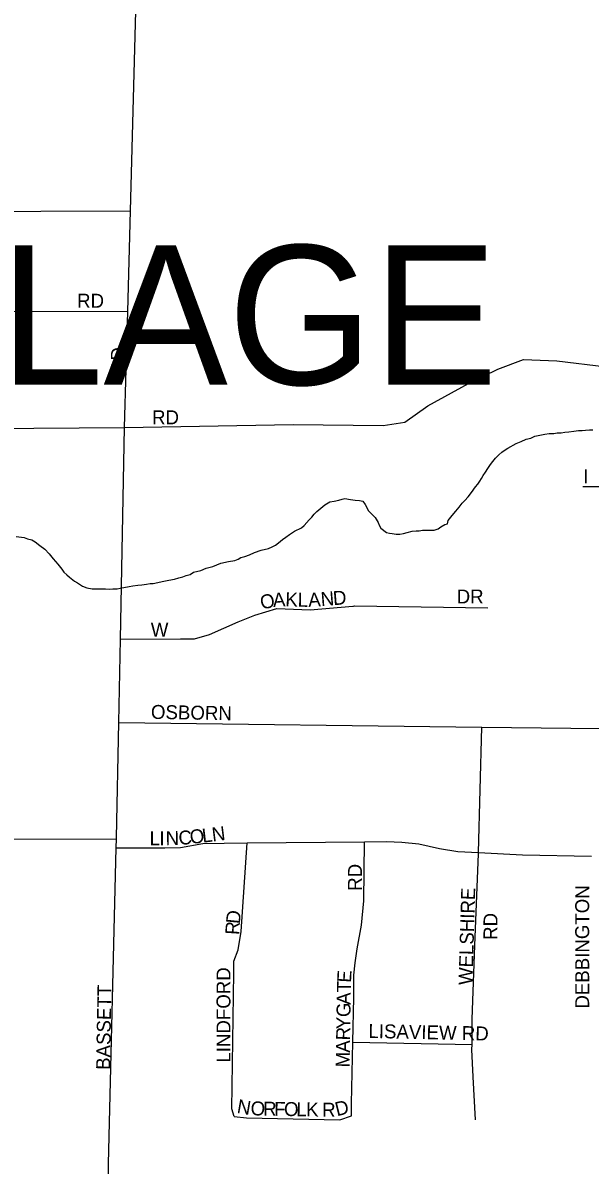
# Model space of a CAD drawing. Extents: x 2010165 to 2382125, y 1060529 to 1407316.
# Drawn here: x 2118880 to 2120912, y 1267507 to 1271602 of the extents above; entities that cross this region are included whole.
import ezdxf

# ---------------------------------------------------------------- set-up
doc = ezdxf.new("R2010")
doc.units = 0
for name, color, linetype in [('GM_X_City_Street', 7, 'Continuous'), ('GM_X_City_Street_Text', 7, 'Continuous'), ('GM_X_Corporation_Text', 7, 'Continuous'), ('GM_X_Minor_River', 7, 'Continuous')]:
    doc.layers.add(name, color=color, linetype=linetype)

msp = doc.modelspace()

# ---------------------------------------------------------------- linework, layer by layer
at = {"layer": 'GM_X_City_Street'}
for points in [[(2119186.9, 1267419.2), (2119186.2, 1267511.9), (2119214.4, 1268644.7), (2119215.2, 1268676.8), (2119215.3, 1268680.2), (2119222.9, 1269093.1), (2119228.9, 1269392.6), (2119244.1, 1270151.1), (2119255.1, 1270567.1), (2119264.7, 1270928), (2119285, 1271690.1), (2119285.8, 1271720), (2119298.5, 1272199), (2119322, 1273084.8)], [(2116984.6, 1270905.5), (2117036.6, 1270903.2), (2117394.9, 1270904.2), (2117617.2, 1270904.9), (2117683.2, 1270902.6), (2117719.3, 1270908.4), (2117763.4, 1270918.3), (2117815.5, 1270928.1), (2117977.6, 1270923.4), (2119264.7, 1270928)], [(2117803.9, 1270573.3), (2117963.9, 1270571), (2118000.1, 1270570.5), (2119255.1, 1270567.1)], [(2116516.9, 1270152.2), (2117561.4, 1270145.3), (2117946.1, 1270144.6), (2118170.3, 1270144.2), (2118269.7, 1270144.1), (2119244.1, 1270151.1), (2119848.3, 1270161.8), (2120170.4, 1270158.2), (2120248.4, 1270170.3), (2120330.4, 1270228.5), (2120476.4, 1270308.7), (2120580.4, 1270361), (2120672.5, 1270395.1), (2120792, 1270390.5), (2120970.6, 1270369.4)], [(2120885.5, 1269940.2), (2121063.6, 1269940.1), (2121241.7, 1269929.6), (2121367.3, 1269898.2), (2121493, 1269803.9), (2121504.7, 1269796.2), (2121684.6, 1269678.4)], [(2119228.9, 1269392.6), (2119444.1, 1269393.7), (2119494.2, 1269393.5), (2119548.3, 1269409.3), (2119650.6, 1269455), (2119710.8, 1269478.8), (2119789, 1269502.5), (2119909.1, 1269498), (2120062, 1269510.9), (2120064.3, 1269511.1)], [(2120064.3, 1269511.1), (2120067.3, 1269511.4), (2120545.7, 1269505.4)], [(2119222.9, 1269093.1), (2120523.7, 1269077), (2120842.1, 1269073.1), (2121678.3, 1269067.8), (2122253.4, 1269064.2), (2122918, 1269060), (2123540.6, 1269056.1), (2123654.7, 1269055.4), (2124109.1, 1269053.5), (2124157.2, 1269053.3), (2124271.3, 1269056.8), (2124558.8, 1269064.7), (2124589.6, 1269065.5), (2125090.2, 1269085.5), (2125220.4, 1269093), (2125228.4, 1269093), (2125340.5, 1269092.5), (2126423.4, 1269090.4)], [(2120501.3, 1267669.1), (2120492, 1267823.5), (2120488.4, 1267921.7), (2120488.5, 1267939.8), (2120489, 1268030), (2120498.2, 1268294.6), (2120511.7, 1268623.4), (2120511.8, 1268627.5), (2120523.7, 1269077)], [(2116492.2, 1268687.3), (2117372.8, 1268672.4), (2117454.5, 1268672.6), (2118363.7, 1268674.8), (2118752.2, 1268675.7), (2119215.2, 1268676.8)], [(2119214.4, 1268644.7), (2119388.7, 1268644.1), (2119444.7, 1268645.8), (2119524.9, 1268659.5), (2119600.9, 1268661.2), (2119682.9, 1268662), (2120103.4, 1268666.1), (2120181.6, 1268666.9), (2120237.6, 1268664.6), (2120297.6, 1268658.4), (2120371.6, 1268642), (2120437.7, 1268631.7), (2120511.8, 1268627.5), (2120669.8, 1268618.7), (2120916.1, 1268614.1)], [(2119636.5, 1267680.7), (2119628.6, 1267708.8), (2119634.9, 1268196), (2119635.1, 1268238), (2119651.3, 1268278.1), (2119661.6, 1268344.2), (2119682.9, 1268662)], [(2120056.9, 1267683), (2120057.1, 1267727.1), (2120061.6, 1267947.7), (2120064.9, 1268108), (2120065.2, 1268188.2), (2120069.5, 1268232.2), (2120077.7, 1268282.3), (2120092.1, 1268366.5), (2120100.5, 1268454.6), (2120103.4, 1268666.1)], [(2120061.6, 1267947.7), (2120488.5, 1267939.8)], [(2119636.5, 1267680.7), (2119680.6, 1267676.5), (2120014.9, 1267669.1), (2120056.9, 1267683)]]:
    msp.add_lwpolyline(points, dxfattribs=at)
at = {"layer": 'GM_X_Minor_River'}
for points in [[(2120616.7, 1270077.3), (2120646.8, 1270093.5), (2120664.8, 1270101.6), (2120682.8, 1270109.7), (2120698.9, 1270113.7), (2120712.9, 1270119.8), (2120730.9, 1270123.8), (2120749, 1270127.9), (2120765, 1270130), (2120781.1, 1270130), (2120793.1, 1270132.1), (2120807.2, 1270132.1), (2120821.2, 1270134.2), (2120835.2, 1270136.2), (2120853.3, 1270138.3), (2120869.3, 1270140.3), (2120883.4, 1270140.4), (2120895.4, 1270142.4), (2120909.5, 1270142.5), (2120921.5, 1270142.5)], [(2119227.8, 1269575.3), (2119241.9, 1269577.4), (2119259.9, 1269581.4), (2119273.9, 1269583.5), (2119292, 1269585.6), (2119306, 1269587.6), (2119322.1, 1269589.7), (2119336.1, 1269591.7), (2119346.2, 1269591.7), (2119384.3, 1269599.9), (2119402.3, 1269604), (2119422.4, 1269608), (2119438.4, 1269612.1), (2119452.4, 1269616.2), (2119464.5, 1269620.2), (2119478.5, 1269624.3), (2119490.5, 1269632.3), (2119516.6, 1269638.4), (2119536.6, 1269646.5), (2119550.6, 1269650.6), (2119560.7, 1269652.6), (2119588.7, 1269664.8), (2119616.8, 1269670.9), (2119638.9, 1269674.9), (2119650.9, 1269679), (2119660.9, 1269685), (2119674.9, 1269689.1), (2119690.9, 1269695.2), (2119709, 1269703.3), (2119733, 1269711.4), (2119759.1, 1269717.5), (2119773.1, 1269723.5), (2119785.1, 1269729.6), (2119795.2, 1269737.6), (2119809.2, 1269749.7), (2119821.2, 1269757.8), (2119835.2, 1269767.9), (2119853.2, 1269780), (2119877.2, 1269792.1), (2119887.2, 1269800.1), (2119905.2, 1269820.3), (2119915.2, 1269830.3), (2119923.2, 1269840.4), (2119933.2, 1269850.4), (2119961.2, 1269874.6), (2119979.3, 1269884.7), (2119995.3, 1269886.8), (2120011.3, 1269890.8), (2120023.4, 1269894.9), (2120033.4, 1269896.9), (2120053.5, 1269893), (2120069.5, 1269891), (2120085.6, 1269889.1), (2120097.6, 1269887.1), (2120105.7, 1269875.1), (2120117.8, 1269853), (2120129.9, 1269841), (2120142, 1269829), (2120152.1, 1269811), (2120156.1, 1269801), (2120162.2, 1269791), (2120182.3, 1269775), (2120192.4, 1269773), (2120202.4, 1269771), (2120216.5, 1269769.1), (2120230.5, 1269769.1), (2120242.5, 1269771.2), (2120256.6, 1269775.2), (2120274.6, 1269779.3), (2120288.6, 1269781.3), (2120298.7, 1269781.4), (2120310.7, 1269783.4), (2120326.8, 1269783.5), (2120342.8, 1269783.5), (2120352.9, 1269783.6), (2120366.9, 1269787.6), (2120376.9, 1269795.7), (2120390.9, 1269803.7), (2120400.9, 1269805.8), (2120402.9, 1269817.8), (2120416.9, 1269835.9), (2120430.9, 1269852), (2120442.9, 1269866.1), (2120452.9, 1269880.2), (2120462.9, 1269890.2), (2120474.9, 1269902.3), (2120486.8, 1269918.4), (2120500.8, 1269938.5), (2120508.8, 1269948.6), (2120516.8, 1269958.6), (2120522.8, 1269968.7), (2120528.8, 1269978.7), (2120536.8, 1269990.8), (2120544.7, 1270004.9), (2120554.7, 1270019), (2120562.7, 1270029), (2120572.7, 1270041.1), (2120584.7, 1270053.2), (2120594.7, 1270063.2), (2120606.7, 1270071.3), (2120616.7, 1270077.3)], [(2118855.9, 1269760.8), (2118884, 1269756.8), (2118896.1, 1269752.8), (2118912.2, 1269748.9), (2118924.2, 1269740.9), (2118940.3, 1269728.9), (2118958.4, 1269714.9), (2118974.5, 1269698.9), (2118988.7, 1269680.9), (2118996.7, 1269670.9), (2119004.8, 1269660.9), (2119018.9, 1269642.9), (2119027, 1269632.9), (2119037, 1269622.9), (2119047.1, 1269614.9), (2119065.2, 1269600.9), (2119075.2, 1269594.9), (2119093.3, 1269582.9), (2119109.4, 1269576.9), (2119127.5, 1269573), (2119143.5, 1269573), (2119153.6, 1269573.1), (2119175.7, 1269573.1), (2119191.7, 1269571.2), (2119201.7, 1269573.2), (2119217.8, 1269573.3), (2119227.8, 1269575.3)]]:
    msp.add_lwpolyline(points, dxfattribs=at)

# ---------------------------------------------------------------- texts
at = {"layer": 'GM_X_City_Street_Text'}
for s, rotation, p in [('RD', 0, (2119073.9, 1270580.9)), ('RD', 90, (2119245, 1270342.7)), ('RD', 0, (2119342.3, 1270162.9)), ('I', 359.9563, (2120886.7, 1269951.7)), ('O', 13.0503, (2119735.8, 1269498.2)), ('A', 3.5211, (2119776.5, 1269507.8)), ('K', 358.2074, (2119819.2, 1269510.5)), ('L', 358.493, (2119863.5, 1269509.1)), ('A', 2.9019, (2119902.9, 1269508.2)), ('N', 4.553, (2119948.4, 1269510.6)), ('D', 4.5704, (2119992.3, 1269514.1)), ('DR', 0, (2120433.5, 1269520.5)), ('W', 0, (2119337.9, 1269401.7)), ('OSBORN', 358.9775, (2119338.1, 1269106.9)), ('L', 0.082, (2119333.6, 1268653.7)), ('I', 0.0767, (2119368.8, 1268653.8)), ('N', 0.5895, (2119391.2, 1268653.8)), ('C', 4.769, (2119439.2, 1268654.4)), ('O', 6.443, (2119480.3, 1268657.9)), ('L', 6.5093, (2119524.1, 1268662.8)), ('N', 7.0353, (2119559.5, 1268666.9)), ('RD', 90, (2120094.2, 1268490.3)), ('WELSHIRE', 88.3643, (2120490.1, 1268151.8)), ('DEBBINGTON', 90, (2120908.1, 1268067.9)), ('D', 84.4395, (2119656.7, 1268370.1)), ('RD', 90, (2120579.6, 1268314.3)), ('R', 86.1843, (2119654.1, 1268331)), ('LINDFORD', 90, (2119623.3, 1267874.3)), ('E', 86.9111, (2120054.9, 1268159.9)), ('T', 89.097, (2120054.3, 1268125.2)), ('BASSETT', 89.0457, (2119192.1, 1267848.1)), ('A', 89.1038, (2120053.6, 1268081.2)), ('G', 89.1038, (2120052.9, 1268037.2)), ('Y', 89.1144, (2120052.3, 1267993.2)), ('R', 89.1014, (2120051.6, 1267953.6)), ('LISAVIEW RD', 358.7277, (2120117, 1267962.9)), ('A', 89.1038, (2120051, 1267909.6)), ('M', 89.1074, (2120050.1, 1267856.8)), ('N', 350.3149, (2119644.2, 1267694.2)), ('O', 357.7466, (2119694.7, 1267686)), ('R', 359.0678, (2119739.9, 1267684.3)), ('F', 359.0777, (2119779.5, 1267683.6)), ('O', 359.0382, (2119814.7, 1267683.1)), ('L', 359.0665, (2119858.7, 1267682.3)), ('K', 359.0694, (2119893.9, 1267681.7)), ('R', 359.0528, (2119951.1, 1267680.8)), ('D', 14.0043, (2120004.8, 1267681.7))]:
    msp.add_text(s, height=50, rotation=rotation, dxfattribs=at).set_placement(p)
at = {"layer": 'GM_X_Corporation_Text'}
msp.add_text('BAY VILLAGE', height=500, rotation=0, dxfattribs=at).set_placement((2116269, 1270304.6))

doc.saveas('drawing.dxf')
